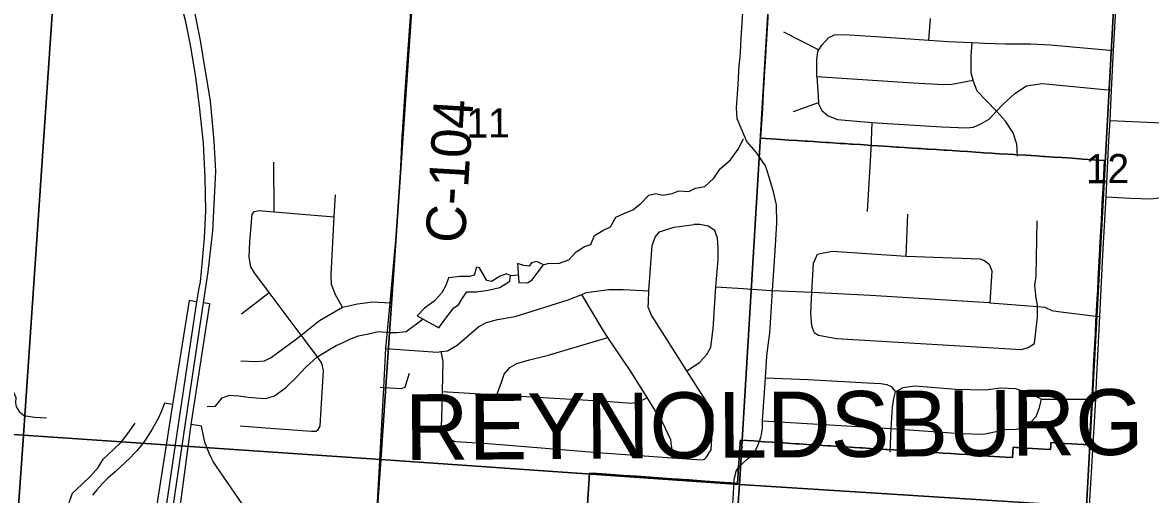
# Model space of a CAD drawing. Extents: x 114843 to 284848, y 317643 to 566895.
# Drawn here: x 248717 to 257283, y 384934 to 388521 of the extents above; entities that cross this region are included whole.
import ezdxf

# ---------------------------------------------------------------- set-up
doc = ezdxf.new("R2010")
doc.units = 0
for name, color, linetype in [('GM_X_City_Street', 7, 'Continuous'), ('GM_X_Corporation', 7, 'Continuous'), ('GM_X_Corporation_Text', 7, 'Continuous'), ('GM_X_County_Road', 7, 'Continuous'), ('GM_X_County_Road_Text', 7, 'Continuous'), ('GM_X_Interchange_Ramps', 7, 'Continuous'), ('GM_X_Interstate_Route', 7, 'Continuous'), ('GM_X_Minor_Lake', 7, 'Continuous'), ('GM_X_Minor_River', 7, 'Continuous'), ('GM_X_Section', 7, 'Continuous'), ('GM_X_Section_Text', 7, 'Continuous')]:
    doc.layers.add(name, color=color, linetype=linetype)

msp = doc.modelspace()

# ---------------------------------------------------------------- linework, layer by layer
at = {"layer": 'GM_X_City_Street'}
for p, q in [((254496.8, 388450), (254765.1, 388313.1)), ((254572.3, 387844.6), (254762.6, 387911.8)), ((255161.6, 387555.4), (255169.9, 387761.3)), ((255134.2, 387084.4), (255161.6, 387555.4)), ((250627.4, 387083.1), (250624.4, 387459.4)), ((255429, 386744.7), (255439.9, 387063.4)), ((250379.5, 386305.6), (250589.6, 386469.7))]:
    msp.add_line(p, q, dxfattribs=at)
for points in [[(256798.6, 384459.9), (256868.1, 385657.6), (256873.2, 385788.7), (256898.2, 386286.3), (256922.6, 386755.3), (256947.2, 387195.6), (256968.4, 387623.8), (256976.8, 387776.6), (256988.2, 388005.9), (257002.5, 388307.2), (257018, 388572.1), (257038.3, 388878.7), (257038, 388927.3), (257030.7, 388970.7), (257021.8, 389000.1), (257012.1, 389026.1), (256994.5, 389058.1), (256971.7, 389089.2), (256948.9, 389114.2), (256856.2, 389225.3), (256742.4, 389351.4), (256697.7, 389404.1), (256687.2, 389416.8)], [(255601.6, 388387.6), (255612.3, 388552.5)], [(254750.6, 388110.7), (254750.7, 388236.9), (254757.8, 388301), (254765.1, 388313.1), (254786.5, 388348.6), (254841.4, 388407.8), (254883.7, 388427.1), (254959.6, 388429.7), (255272.6, 388410.2), (255601.6, 388387.6), (255747.1, 388377.7), (255928.6, 388367.9), (256022.3, 388362.8), (256182, 388360), (256371.6, 388358.6), (256523.1, 388349.9), (257002.5, 388307.2)], [(256273.5, 387506.3), (256269, 387596.6), (256240.5, 387681.3), (256182.1, 387770.5), (256113.3, 387846), (256038.9, 387925.4), (255966.3, 387998.9), (255939.6, 388073.6), (255937.1, 388083.1), (255922.8, 388138), (255920.9, 388266.4), (255928.6, 388367.9)], [(254750.6, 388110.7), (255482.4, 388063.6), (255711.7, 388049.5), (255775.6, 388052.4), (255937.1, 388083.1)], [(254750.6, 388110.7), (254760.1, 387962.1), (254762.6, 387911.8), (254763.1, 387901.9), (254788.2, 387851.4), (254835.5, 387812.4), (254906.8, 387783.1), (255169.9, 387761.3), (255245.7, 387755.1), (255700.3, 387726.9), (255885.8, 387719.7), (255939.8, 387724.7), (255994.1, 387749.8), (256058.6, 387786.8), (256113.3, 387846), (256164.3, 387901.2), (256253.5, 387981.8), (256342.2, 388038.3), (256462.3, 388056.3), (256988.2, 388005.9)], [(256976.8, 387776.6), (257313.7, 387761.5), (257418.6, 387752.3), (257455.8, 387741.7), (257514.7, 387717.7), (257563.8, 387687.3), (257605.1, 387643.1), (257665.5, 387575.2), (257677.6, 387561.6), (257760.5, 387510), (257889.8, 387479.7), (258067.3, 387470.5), (258266.7, 387458.9), (258509.9, 387442.6), (258571.4, 387417.5), (258666.2, 387359.6), (258742.9, 387292.1), (258785.8, 387231.2), (258855.7, 387113.7), (258896.4, 387040.8), (258929.8, 387006.1), (259062.1, 386887.2)], [(251146.3, 386358.7), (251097.5, 386447), (251062.4, 386531), (251060.3, 386606.1), (251084.2, 387044.6), (251093.2, 387210.4)], [(256947.2, 387195.6), (257135.1, 387185.8), (257285.3, 387181.5), (257347.6, 387189.2), (257405.5, 387188.7), (257478.8, 387189.3)], [(250962.4, 385427.8), (250978.5, 385453.8), (250984.9, 385584), (251003.7, 385876.7), (250989.9, 385930.8), (250950.1, 385989.1), (250833.8, 386144.1), (250589.6, 386469.7), (250478.3, 386618), (250450.5, 386664.2), (250438.7, 386736.4), (250443.1, 386854.6), (250461.7, 387063.1), (250477.7, 387085.1)], [(250477.7, 387085.1), (250509.7, 387093), (250627.4, 387083.1), (251084.2, 387044.6)], [(253909.6, 385214), (253947.7, 385274), (253962.5, 385538.6), (253952.6, 385578.7), (253869.1, 385707.3), (253762.8, 385874.2), (253493.1, 386297.8), (253469.3, 386358), (253471.4, 386396.1), (253473.7, 386482.3), (253498.7, 386825), (253520.8, 386889.1), (253554.9, 386929.1), (253606.9, 386947), (253666.9, 386964.8), (253816.9, 386986.4)], [(253762.8, 385874.2), (253857.7, 385935.9), (253913.9, 385997.8), (253944, 386053.8), (253962.4, 386194.1), (253981.4, 386512.8), (254000, 386719.2), (254000.2, 386807.4), (253994.4, 386881.6), (253974.6, 386939.7), (253924.8, 386974), (253860.9, 386986.2), (253816.9, 386986.4)], [(256402.8, 386082), (256424.8, 386280.3), (256424.9, 386363), (256424.9, 386372.5), (256414.9, 386426.6), (256405, 386522.8), (256415, 386592.9), (256423.2, 387013.7)], [(254755.2, 386759.1), (254787.1, 386769.1), (254868.9, 386783), (255429, 386744.7), (255988.1, 386725.6), (256022, 386711.6), (256061.9, 386681.5)], [(254728.9, 386164), (254713, 386216.1), (254703.1, 386312.3), (254712.3, 386470.4), (254725.2, 386691), (254737.2, 386721), (254755.2, 386759.1)], [(256067, 386391.3), (256081.8, 386631.4), (256061.9, 386681.5)], [(253981.4, 386512.8), (254191.2, 386499.1), (254401, 386485.4), (254413.3, 386484.8), (254712.3, 386470.4), (255158.3, 386448.9), (256059.5, 386391.9), (256067, 386391.3), (256424.9, 386363), (256429.1, 386362.6), (256481.1, 386356.5), (256535, 386332.2), (256582.9, 386324.1), (256869.4, 386289.8), (256898.2, 386286.3)], [(251476, 386042.8), (251867.5, 386016.3), (251893, 386019.6), (251943.4, 386026.1), (252017.5, 386067.9), (252183.8, 386211.7), (252239.9, 386241.6), (252323.9, 386263.4), (252459.8, 386287), (252861.9, 386414.1), (252964.8, 386454.7), (252998, 386467.8), (253169.9, 386491.3), (253277.8, 386491), (253473.7, 386482.3)], [(253650, 385213.7), (253648, 385289), (253640.2, 385349.2), (253580.6, 385479.6), (253460.3, 385671.2), (253335.9, 385869.3), (253163.3, 386127.5), (253129, 386178.7), (252964.8, 386454.7)], [(250374.4, 385948.8), (250494.3, 385944.4), (250554.3, 385950.3), (250606.3, 385976.1), (250798.6, 386115.9), (250833.8, 386144.1), (250972.9, 386255.6), (251146.3, 386358.7), (251260.3, 386383.6), (251377.4, 386398), (251508.2, 386389.9)], [(252320.1, 385692.5), (252354.4, 385788.2), (252374.6, 385848.3), (252418.7, 385898.3), (252470.8, 385928.2), (252566.8, 385958), (252700.8, 385989.6), (253163.3, 386127.5)], [(254728.9, 386164), (254762.8, 386143.9), (254898.5, 386119.7), (256305, 386036), (256354.9, 386052), (256402.8, 386082)], [(251893, 386019.6), (251909.2, 385944), (251905.1, 385717.5), (251904.5, 385685.4), (251895.8, 385444.9), (251907.6, 385390.7), (251947.5, 385356.5), (252005.4, 385336.3), (252253.1, 385321.5), (253118.3, 385250.6), (253650, 385213.7), (253875.6, 385198.1), (253895.5, 385202), (253909.6, 385214)], [(251433.5, 385749.3), (251460, 385747.5), (251594.9, 385738.5), (251622.9, 385750.4), (251637, 385792.5), (251657.2, 385856.6)], [(248274.2, 385786.9), (248503.3, 385768.2), (248601.2, 385749.9), (248633.1, 385727.7), (248651, 385705.6), (248664.9, 385671.5), (248664.8, 385631.4), (248668.7, 385601.3), (248678.6, 385585.3), (248692.6, 385565.2), (248726.4, 385535), (248808.4, 385522.7), (248900.2, 385516.4)], [(254360.8, 385821.2), (254682.8, 385808.9), (255134.4, 385783.4), (255236.2, 385777.1), (255282.2, 385771), (255314.1, 385754.8), (255346, 385714.6)], [(255346, 385714.6), (255406, 385746.5), (255494, 385760.3), (255805.7, 385733.2), (256027.5, 385728.5), (256147.5, 385744.1), (256257.4, 385739.8), (256405.1, 385685.2), (256455, 385659), (256868.1, 385657.6)], [(251905.1, 385717.5), (252320.1, 385692.5), (252502, 385681.5), (253141.4, 385643.4), (253345.2, 385628.7), (253411.2, 385642.6), (253460.3, 385671.2)], [(254338.3, 385494), (255315.5, 385434.2), (255840.7, 385398.3), (256016.5, 385391.7), (256098.5, 385409.5), (256184.5, 385427.3), (256262.5, 385431), (256338.5, 385444.8), (256416.6, 385526.8), (256440.8, 385594.8), (256455, 385659)], [(255306.7, 385255.7), (255315.5, 385434.2), (255323.7, 385598.4), (255333.9, 385664.5), (255346, 385714.6)], [(250371, 385455.7), (250596.7, 385436.9), (250912.4, 385415.9), (250948.4, 385415.8), (250962.4, 385427.8)]]:
    msp.add_lwpolyline(points, dxfattribs=at)
at = {"layer": 'GM_X_Corporation'}
for points in [[(253000.8, 384737.8), (253023.2, 385097.1), (253081.6, 385093), (253182.6, 385085.9), (253249, 385081.3), (253281, 385079.1), (253381.1, 385072.1), (253480.4, 385065.1), (253580.5, 385058.1), (253680.4, 385051.1), (253696.4, 385050), (253780.5, 385044.2), (253806.8, 385042.4), (253899.2, 385036.1), (254082.9, 385023.6), (254097.2, 385022.6), (254146.8, 385018.1), (254158, 385180.2), (254158.9, 385200.8), (254163.3, 385264.4), (254168.8, 385346.3), (254270.8, 385340.6), (254351.5, 385333.3), (254469.8, 385327.8), (254555.9, 385322.3), (254592.9, 385320), (254615.7, 385318.5), (254674.8, 385314.8), (254709.8, 385312.5), (254735, 385310.9), (254794.8, 385307.1), (254834.6, 385304.6), (254855, 385303.3), (254915, 385299.4), (254955.4, 385296.8), (254974.8, 385295.6), (255034.8, 385291.8), (255077.5, 385289.1), (255095.2, 385288), (255154.1, 385284.2), (255214.3, 385280.4), (255270.5, 385276.8), (255283.6, 385276), (255334.1, 385272.6), (255403.8, 385268.1), (255466.3, 385264), (255524.9, 385260.3), (255587.6, 385256.2), (255634.1, 385253.2), (255647.9, 385252.4), (255709.8, 385248.4), (255768, 385244.6), (255832.3, 385240.5), (255891.7, 385236.6), (255951.3, 385232.8), (256013.3, 385228.8), (256093.8, 385223.6), (256179.7, 385218.1), (256235.7, 385214.5), (256240.8, 385293.4), (256262.4, 385292.1), (256273.8, 385291.4), (256343.6, 385287.1), (256430.8, 385281.7), (256524.5, 385276), (256526.5, 385309.7), (256527.6, 385328.9), (256634, 385322.1), (256685.3, 385318.8), (256819.1, 385310.1), (256824.5, 385407.6), (256829.8, 385503.5), (256835.8, 385613.2), (256842.7, 385732.2), (256848, 385832.3), (256852.2, 385910.7), (256856.7, 385995.7), (256865.4, 386159.7), (256870, 386253.2), (256874.8, 386323.8), (256879.8, 386419.7), (256883.2, 386487.6), (256887.6, 386571.9), (256899.1, 386797), (256899.9, 386812.6), (256906.1, 386933.7), (256910.6, 387024.1), (256913.6, 387079.1), (256917.1, 387144.7), (256923.3, 387259.1), (256929.3, 387363.6), (256934.7, 387472.6), (256849.4, 387478.2), (256769.9, 387483.4), (256690.2, 387488.6), (256610, 387493.9), (256547.6, 387498), (256483.7, 387502.2), (256467.2, 387503.2), (256419.2, 387506.4), (256337.7, 387511.7), (256279.5, 387514.3), (256246.3, 387516.5), (256199.9, 387519.5), (256136.3, 387523.6), (256104.4, 387525.7), (256075.6, 387527.6), (256015.8, 387531.4), (255992.3, 387533), (255956.5, 387535.3), (255894.3, 387539.3), (255837.3, 387543), (255804.8, 387545.1), (255777.2, 387546.9), (255733.3, 387549.8), (255716.8, 387550.9), (255658.2, 387554.7), (255597.8, 387558.6), (255588.2, 387559.2), (255536.2, 387562.6), (255515.6, 387563.9), (255477.2, 387566.4), (255443.1, 387568.6), (255416.6, 387570.4), (255369.8, 387573.4), (255357.3, 387574.2), (255296.6, 387578.1), (255214.7, 387583.6), (255164.4, 387587.1), (255081.5, 387592.5), (255020.4, 387596.4), (255008.4, 387597.2), (254960.9, 387600.2), (254926.7, 387602.4), (254899.8, 387604.2), (254841, 387608), (254817.6, 387609.5), (254780.5, 387611.9), (254721.1, 387615.7), (254684.4, 387618.1), (254660.9, 387619.6), (254600.6, 387623.5), (254540.7, 387627.3), (254475.7, 387631.5), (254440.8, 387633.8), (254322.7, 387641.4), (254336, 387862.6), (254339.7, 387923.7), (254343.3, 387982.5), (254350.5, 388102.4), (254353.5, 388152.7), (254357.7, 388222.4), (254362.7, 388306.4), (254363.5, 388319.4), (254367.9, 388392.3), (254373, 388476.8), (254375.1, 388511.9), (254378.1, 388562.1)], [(254378.1, 388562.1), (254375.1, 388511.9), (254373, 388476.8), (254367.9, 388392.3), (254363.5, 388319.4), (254362.7, 388306.4), (254357.7, 388222.4), (254353.5, 388152.7), (254350.5, 388102.4), (254343.3, 387982.5), (254339.7, 387923.7), (254336, 387862.6), (254322.7, 387641.4), (254440.8, 387633.8), (254475.7, 387631.5), (254540.7, 387627.3), (254600.6, 387623.5), (254660.9, 387619.6), (254684.4, 387618.1), (254721.1, 387615.7), (254780.5, 387611.9), (254817.6, 387609.5), (254841, 387608), (254899.8, 387604.2), (254926.7, 387602.4), (254960.9, 387600.2), (255008.4, 387597.2), (255020.4, 387596.4), (255081.5, 387592.5), (255164.4, 387587.1), (255214.7, 387583.6), (255296.6, 387578.1), (255357.3, 387574.2), (255369.8, 387573.4), (255416.6, 387570.4), (255443.1, 387568.6), (255477.2, 387566.4), (255515.6, 387563.9), (255536.2, 387562.6), (255588.2, 387559.2), (255597.8, 387558.6), (255658.2, 387554.7), (255716.8, 387550.9), (255733.3, 387549.8), (255777.2, 387546.9), (255804.8, 387545.1), (255837.3, 387543), (255894.3, 387539.3), (255956.5, 387535.3), (255992.3, 387533), (256015.8, 387531.4), (256075.6, 387527.6), (256104.4, 387525.7), (256136.3, 387523.6), (256199.9, 387519.5), (256246.3, 387516.5), (256279.5, 387514.3), (256337.7, 387511.7), (256419.2, 387506.4), (256467.2, 387503.2), (256483.7, 387502.2), (256547.6, 387498), (256610, 387493.9), (256690.2, 387488.6), (256769.9, 387483.4), (256849.4, 387478.2), (256934.7, 387472.6), (256929.3, 387363.6), (256923.3, 387259.1), (256917.1, 387144.7), (256913.6, 387079.1), (256910.6, 387024.1), (256906.1, 386933.7), (256899.9, 386812.6), (256887.6, 386571.9), (256883.2, 386487.6), (256879.8, 386419.7), (256874.8, 386323.8), (256870, 386253.2), (256865.4, 386159.7), (256856.7, 385995.7), (256852.2, 385910.7), (256848, 385832.3), (256842.7, 385732.2), (256835.8, 385613.2), (256829.8, 385503.5), (256824.5, 385407.6), (256819.1, 385310.1), (256685.3, 385318.8), (256634, 385322.1), (256527.6, 385328.9), (256526.5, 385309.7), (256524.5, 385276), (256430.8, 385281.7), (256343.6, 385287.1), (256273.8, 385291.4), (256262.4, 385292.1), (256240.8, 385293.4), (256235.7, 385214.5), (256179.7, 385218.1), (256093.8, 385223.6), (256013.3, 385228.8), (255951.3, 385232.8), (255891.7, 385236.6), (255832.3, 385240.5), (255768, 385244.6), (255709.8, 385248.4), (255647.9, 385252.4), (255634.1, 385253.2), (255587.6, 385256.2), (255524.9, 385260.3), (255466.3, 385264), (255403.8, 385268.1), (255334.1, 385272.6), (255283.6, 385276), (255270.5, 385276.8), (255214.3, 385280.4), (255154.1, 385284.2), (255095.2, 385288), (255077.5, 385289.1), (255034.8, 385291.8), (254974.8, 385295.6), (254955.4, 385296.8), (254915, 385299.4), (254855, 385303.3), (254834.6, 385304.6), (254794.8, 385307.1), (254735, 385310.9), (254709.8, 385312.5), (254674.8, 385314.8), (254615.7, 385318.5), (254592.9, 385320), (254555.9, 385322.3), (254469.8, 385327.8), (254351.5, 385333.3), (254270.8, 385340.6), (254168.8, 385346.3), (254163.3, 385264.4), (254158.9, 385200.8), (254158, 385180.2), (254146.8, 385018.1), (254097.2, 385022.6), (254082.9, 385023.6), (253899.2, 385036.1), (253806.8, 385042.4), (253780.5, 385044.2), (253763.9, 385045.3), (253696.4, 385050), (253680.4, 385051.1), (253580.5, 385058.1), (253480.4, 385065.1), (253381.1, 385072.1), (253281, 385079.1), (253249, 385081.3), (253182.6, 385085.9), (253081.6, 385093), (253023.2, 385097.1), (253000.8, 384737.8)]]:
    msp.add_lwpolyline(points, dxfattribs=at)
at = {"layer": 'GM_X_County_Road'}
for points in [[(251601.5, 387660), (251602.4, 387681.2), (251621.2, 387962), (251684.4, 388852.5), (251757.5, 389880.9), (251780.1, 390229.9), (251804.1, 390581.6), (251823.7, 390941), (251869.1, 391658.5), (251890.1, 392006.9), (251892, 392037.8)], [(254083.7, 384393.2), (254116.8, 384945.4), (254121.9, 385028.8), (254123.1, 385049.6), (254130.8, 385086.3), (254138.3, 385109.9), (254158.5, 385140.7), (254181.1, 385164), (254226.4, 385206.2), (254245.3, 385223.8), (254275.7, 385258), (254295.9, 385293.5), (254305.9, 385319.1), (254324.5, 385369.3), (254328.7, 385390.3), (254331.9, 385406.1), (254336.2, 385438.8), (254338.3, 385494), (254360.8, 385821.2), (254369.8, 385984.1), (254380.6, 386067.9), (254392.1, 386159), (254413.3, 386484.8), (254432.8, 386786), (254446.7, 386996.5), (254442.2, 387136.3), (254420.2, 387234.8), (254376.9, 387378.9), (254359.3, 387430.5), (254288.1, 387536.2), (254218.6, 387616), (254145.9, 387789.9), (254140.6, 387872.8), (254151.9, 388049.8), (254160.6, 388193.2), (254167.7, 388260.1), (254170.2, 388294.1), (254174.9, 388404.8), (254216.3, 389012.9)], [(251551.9, 386865.6), (251588, 387364), (251601.5, 387660)], [(251382.7, 384327.9), (251384.7, 384365.2), (251460, 385747.5), (251476, 386042.8), (251508.2, 386389.9), (251550, 386839.1), (251551.9, 386865.6)]]:
    msp.add_lwpolyline(points, dxfattribs=at)
at = {"layer": 'GM_X_Interchange_Ramps'}
for points in [[(250039.4, 386397.1), (249981.5, 386407.9), (249855.9, 385618.2), (249693.5, 384582.8)], [(249888, 384646.5), (249996.7, 385465.7), (250139.4, 386382.1), (250089.4, 386389.6)], [(249855.9, 385618.2), (249795.8, 385627.2), (249769, 385560.9), (249746.9, 385512.6), (249724.8, 385469.8), (249702.2, 385429.8), (249677, 385389.4), (249647.9, 385346.9), (249618, 385307.2), (249584.7, 385266.8), (249565.6, 385245.4), (249537, 385215), (249420.5, 385106.1), (249366.1, 385057.9), (249322, 385013.8), (249281.5, 384968.6), (249249.3, 384928.7)], [(250870.1, 384357), (250868.5, 384399.8), (250828.6, 384411.3), (250788.6, 384425.9), (250751.2, 384443.1), (250717.4, 384461.7), (250684.5, 384483.1), (250653.5, 384506.6), (250624.4, 384532.1), (250600.5, 384556.2), (250579.4, 384580.2), (250218.3, 385104.9), (250189.6, 385145.5), (250165, 385185.6), (250149.2, 385215.2), (250133.7, 385247.9), (250118.5, 385285.1), (250105.3, 385323.7), (250093.3, 385367), (250075.6, 385453.9), (249996.7, 385465.7)]]:
    msp.add_lwpolyline(points, dxfattribs=at)
at = {"layer": 'GM_X_Interstate_Route'}
msp.add_line((250057, 386502.4), (250039.4, 386397.1), dxfattribs=at)
for points in [[(249617.4, 389549.7), (249710.4, 389337.3), (249804.3, 389067.5), (249895.2, 388766.3), (249952, 388539.1), (249992.2, 388335.7), (250030.3, 388104.4), (250058.4, 387885.1), (250087.9, 387603.7), (250101.5, 387340.7), (250106.8, 387088.6), (250096.2, 386885.2), (250080.1, 386712.2)], [(250025.3, 388587.7), (250065.5, 388384.3), (250107.1, 388135.5), (250142.3, 387924.9), (250171.1, 387619.4), (250183.2, 387390.2), (250171.9, 387188.6), (250159.8, 386937.2), (250125, 386625.4), (250089.4, 386389.6), (249950.3, 385457.7), (249861, 384857.7), (249780.9, 384338.6), (249774.8, 384299.3), (249728.3, 384023.4), (249604.4, 383169.9), (249436.1, 382059.1), (249342.4, 381436.2), (249274.3, 380994.6), (249204, 380578.7), (249135.6, 380116.1), (249070.4, 379721.4), (249015.8, 379479.3)], [(250080.1, 386712.2), (250064.9, 386549.8), (250057, 386502.4)], [(250039.4, 386397.1), (249900.2, 385465.2), (249811, 384865.2), (249727.8, 384337.7), (249723.2, 384308.2)]]:
    msp.add_lwpolyline(points, dxfattribs=at)
at = {"layer": 'GM_X_Minor_Lake'}
for points in [[(252487.4, 386546), (252553.3, 386542.1), (252587.2, 386566.1), (252625.1, 386616.3), (252673, 386678.5), (252623, 386704.4), (252583.1, 386694.4), (252565.2, 386670.3), (252523.2, 386674.3), (252475.3, 386690.3)], [(252475.3, 386690.3), (252487.4, 386546)], [(251878.8, 386200.7), (251924.6, 386264.8), (251992.4, 386353.1), (252028.4, 386375.2), (252052.3, 386417.3), (252092.1, 386473.4), (252164, 386473.5), (252253.9, 386485.6), (252341.7, 386507.8), (252417.5, 386555.9), (252423.5, 386598), (252393.5, 386610), (252343.6, 386591.9), (252279.8, 386553.8), (252243.8, 386559.8), (252187.8, 386655.9), (252163.8, 386661.9), (252147.9, 386599.7), (252114, 386591.7), (252040.1, 386591.6), (251952.3, 386579.5), (251932.3, 386523.3), (251900.5, 386465.2), (251842.6, 386403), (251770.8, 386348.8), (251715, 386292.7)], [(251715, 386292.7), (251878.8, 386200.7)]]:
    msp.add_lwpolyline(points, dxfattribs=at)
at = {"layer": 'GM_X_Minor_River'}
for points in [[(252673, 386678.5), (252714.9, 386692.5), (252788.8, 386690.6), (252866.6, 386716.7), (252922.5, 386776.9), (252984.3, 386819.1), (253034.2, 386833.1), (253062.1, 386901.3), (253124, 386939.4), (253181.8, 386967.6), (253223.7, 387041.7), (253283.6, 387069.9), (253353.4, 387096), (253413.3, 387144.1), (253473.1, 387208.3), (253527, 387220.4), (253578.9, 387208.5), (253650.8, 387220.6), (253702.7, 387240.7), (253778.6, 387236.7), (253828.5, 387260.8), (253900.3, 387274.9), (253968.2, 387339.1), (254016, 387409.3), (254093.8, 387477.5), (254151.6, 387557.7), (254193.5, 387635.9)], [(252423.5, 386598), (252482.7, 386602.3)], [(250118.3, 385603.6), (250182.2, 385605.6), (250234.1, 385667.8), (250289.9, 385687.9), (250357.8, 385684), (250431.7, 385674), (250491.6, 385668.1), (250565.5, 385664.2), (250631.4, 385684.3), (250715.2, 385744.5), (250795, 385822.7), (250870.8, 385903), (250952.5, 385977.2), (251042.3, 386033.4), (251100.2, 386065.5), (251152.1, 386089.7), (251202, 386113.8), (251269.8, 386139.9), (251343.7, 386156), (251421.6, 386172.1), (251507.4, 386166.2), (251559.4, 386164.2), (251631.2, 386172.3), (251758.6, 386268.1)], [(248657.9, 384509.8), (248737.8, 384521.9), (248801.6, 384538), (248853.5, 384564.1), (248917.4, 384606.3), (248995.2, 384684.5), (249031, 384750.7), (249058.9, 384816.8), (249076.8, 384889), (249096.7, 384943.1), (249166.5, 385009.4), (249234.3, 385073.5), (249292.2, 385139.7), (249330, 385201.9), (249405.8, 385272.1), (249469.7, 385334.3), (249523.5, 385406.5), (249573.3, 385474.7)]]:
    msp.add_lwpolyline(points, dxfattribs=at)
at = {"layer": 'GM_X_Section'}
for points in [[(249080.6, 390631), (248724.6, 385384.8), (246066.4, 385563.1), (246433.1, 390806.1)], [(251798.5, 390450.5), (251439.1, 385201), (248724.6, 385384.8), (249080.6, 390631)], [(254478.9, 390267.6), (254163, 385009.4), (251439.1, 385201), (251798.5, 390450.5)], [(254478.9, 390267.6), (257084.4, 390112.1), (256798.7, 384841.7), (254163, 385009.4)], [(257084.4, 390112.1), (259755, 389959.7), (259459.2, 384663.6), (256798.7, 384841.7)], [(246066.4, 385563.1), (248724.6, 385384.8), (248354.5, 380164.5), (245687.3, 380353)], [(248724.6, 385384.8), (251439.1, 385201), (251069.4, 379973.5), (248354.5, 380164.5)], [(251439.1, 385201), (254163, 385009.4), (253786.9, 379769.1), (251069.4, 379973.5)], [(254163, 385009.4), (256798.7, 384841.7), (256512.4, 379599.1), (253786.9, 379769.1)]]:
    msp.add_lwpolyline(points, close=True, dxfattribs=at)

# ---------------------------------------------------------------- texts
at = {"layer": 'GM_X_Corporation_Text'}
msp.add_text('REYNOLDSBURG', height=500.032, rotation=0.41485, dxfattribs=at).set_placement((251623.1, 385195))
at = {"layer": 'GM_X_County_Road_Text'}
msp.add_text('C-104', height=300.02, rotation=86.56398, dxfattribs=at).set_placement((252075.9, 386838.5))
at = {"layer": 'GM_X_Section_Text'}
for s, rotation, p in [('11', 0.41489, (252089.1, 387645.8)), ('12', 0.41502, (256793.4, 387298.6))]:
    msp.add_text(s, height=221.01, rotation=rotation, dxfattribs=at).set_placement(p)

doc.saveas('drawing.dxf')
